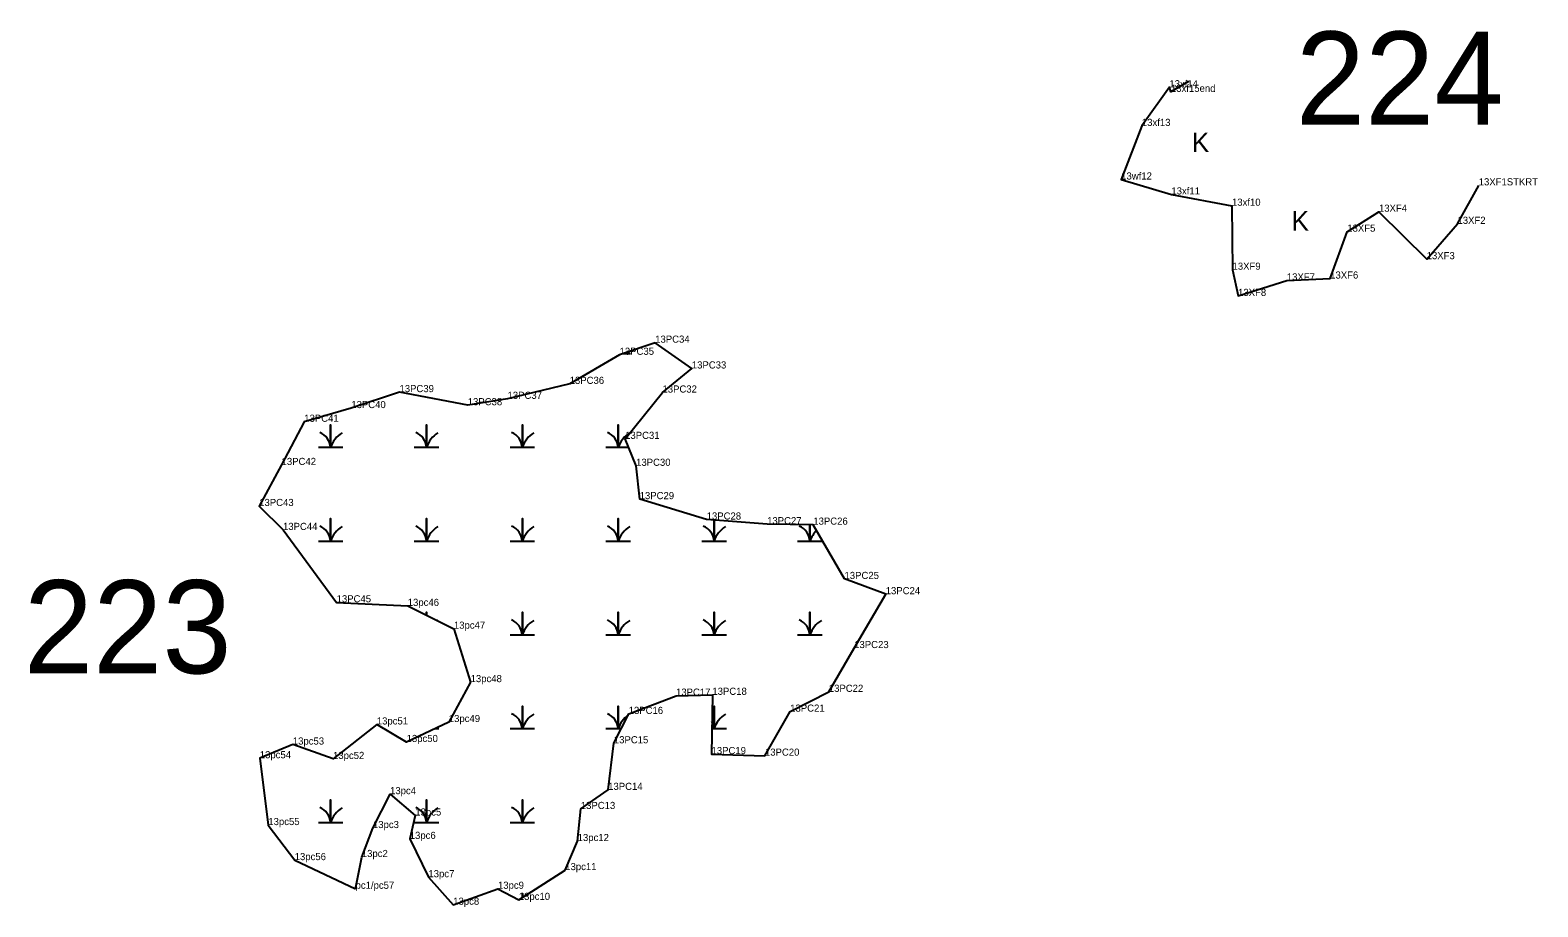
# Model space of a CAD drawing. Extents: x 2072529 to 2268796, y 436423 to 470397.
# Drawn here: x 2244834 to 2245892, y 448200 to 448816 of the extents above; entities that cross this region are included whole.
import ezdxf

# ---------------------------------------------------------------- set-up
doc = ezdxf.new("R2010")
doc.units = 0
for name, color, linetype in [('Default', 7, 'Continuous'), ('Exist Environmental Wetland Boundary', 7, 'Continuous'), ('Exist Environmental Wetland Boundary Cogo Comment', 7, 'Continuous'), ('Exist Environmental Wetland Boundary Cogo Point CELL', 7, 'Continuous'), ('Exist Hydro Swamp or Marsh', 7, 'Continuous')]:
    doc.layers.add(name, color=color, linetype=linetype)

msp = doc.modelspace()

# ---------------------------------------------------------------- linework, layer by layer
at = {"layer": 'Exist Environmental Wetland Boundary'}
msp.add_lwpolyline([(2245646.8, 448779.4), (2245634.5, 448772.2), (2245633.4, 448775.4), (2245614.1, 448748.3), (2245599.6, 448710.7), (2245634.8, 448700.2), (2245677.3, 448692.3), (2245677.7, 448647.4), (2245681.6, 448629), (2245715.8, 448639.9), (2245746.2, 448641.2), (2245758.2, 448674.1), (2245780.4, 448688.1), (2245813.9, 448654.8), (2245835.5, 448679.6), (2245850.4, 448706.6)], dxfattribs=at)
msp.add_lwpolyline([(2245062.5, 448213), (2245066.9, 448235.3), (2245074.7, 448255.6), (2245086.7, 448279.4), (2245104.4, 448264.4), (2245100.5, 448248), (2245113.6, 448221.1), (2245131, 448201.8), (2245162.4, 448213), (2245177, 448205.2), (2245209.6, 448226.1), (2245218.3, 448246.5), (2245220.5, 448269), (2245239.7, 448282.4), (2245243.7, 448315.1), (2245254.1, 448335.7), (2245287.3, 448348.5), (2245312.8, 448349.1), (2245312.2, 448307.5), (2245349.7, 448306.4), (2245367.4, 448337.3), (2245394.5, 448351.2), (2245412.3, 448381.9), (2245434.4, 448419.7), (2245405.5, 448430.4), (2245383.6, 448468.5), (2245351.2, 448468.8), (2245308.8, 448472.1), (2245261.8, 448486.4), (2245259.3, 448509.8), (2245251.6, 448528.7), (2245277.8, 448561.2), (2245298.4, 448578.1), (2245272.7, 448596.2), (2245247.7, 448587.7), (2245212.7, 448567.3), (2245169.1, 448556.8), (2245141.2, 448552.3), (2245093.3, 448561.5), (2245059.5, 448550.3), (2245026.5, 448540.7), (2245010.6, 448510.4), (2244994.9, 448481.6), (2245011.6, 448464.8), (2245049.2, 448414), (2245099.1, 448411.5), (2245131.5, 448395.5), (2245143.2, 448358), (2245127.9, 448330), (2245098.3, 448316), (2245077.4, 448328.3), (2245046.7, 448304.1), (2245018.5, 448314.2), (2244995.3, 448304.6), (2245001.3, 448257.7), (2245019.8, 448233.1)], close=True, dxfattribs=at)
at = {"layer": 'Exist Environmental Wetland Boundary Cogo Point CELL'}
for p, q in [((2245633.4, 448775.4), (2245633.4, 448775.4)), ((2245634.5, 448772.2), (2245634.5, 448772.2)), ((2245614.1, 448748.3), (2245614.1, 448748.3)), ((2245599.6, 448710.7), (2245599.6, 448710.7)), ((2245634.8, 448700.2), (2245634.8, 448700.2)), ((2245850.4, 448706.6), (2245850.4, 448706.6)), ((2245677.3, 448692.3), (2245677.3, 448692.3)), ((2245780.4, 448688.1), (2245780.4, 448688.1)), ((2245835.5, 448679.6), (2245835.5, 448679.6)), ((2245758.2, 448674.1), (2245758.2, 448674.1)), ((2245677.7, 448647.4), (2245677.7, 448647.4)), ((2245813.9, 448654.8), (2245813.9, 448654.8)), ((2245715.8, 448639.9), (2245715.8, 448639.9)), ((2245746.2, 448641.2), (2245746.2, 448641.2)), ((2245681.6, 448629), (2245681.6, 448629)), ((2245272.7, 448596.2), (2245272.7, 448596.2)), ((2245247.7, 448587.7), (2245247.7, 448587.7)), ((2245298.4, 448578.1), (2245298.4, 448578.1)), ((2245093.3, 448561.5), (2245093.3, 448561.5)), ((2245212.7, 448567.3), (2245212.7, 448567.3)), ((2245277.8, 448561.2), (2245277.8, 448561.2)), ((2245059.5, 448550.3), (2245059.5, 448550.3)), ((2245141.2, 448552.3), (2245141.2, 448552.3)), ((2245169.1, 448556.8), (2245169.1, 448556.8)), ((2245026.5, 448540.7), (2245026.5, 448540.7)), ((2245251.6, 448528.7), (2245251.6, 448528.7)), ((2245010.6, 448510.4), (2245010.6, 448510.4)), ((2245259.3, 448509.8), (2245259.3, 448509.8)), ((2244994.9, 448481.6), (2244994.9, 448481.6)), ((2245261.8, 448486.4), (2245261.8, 448486.4)), ((2245308.8, 448472.1), (2245308.8, 448472.1)), ((2245351.2, 448468.8), (2245351.2, 448468.8)), ((2245383.6, 448468.5), (2245383.6, 448468.5)), ((2245011.6, 448464.8), (2245011.6, 448464.8)), ((2245405.5, 448430.4), (2245405.5, 448430.4)), ((2245049.2, 448414), (2245049.2, 448414)), ((2245434.4, 448419.7), (2245434.4, 448419.7)), ((2245099.1, 448411.5), (2245099.1, 448411.5)), ((2245131.5, 448395.5), (2245131.5, 448395.5)), ((2245412.3, 448381.9), (2245412.3, 448381.9)), ((2245143.2, 448358), (2245143.2, 448358)), ((2245394.5, 448351.2), (2245394.5, 448351.2)), ((2245287.3, 448348.5), (2245287.3, 448348.5)), ((2245312.8, 448349.1), (2245312.8, 448349.1)), ((2245077.4, 448328.3), (2245077.4, 448328.3)), ((2245127.9, 448330), (2245127.9, 448330)), ((2245254.1, 448335.7), (2245254.1, 448335.7)), ((2245367.4, 448337.3), (2245367.4, 448337.3)), ((2245018.5, 448314.2), (2245018.5, 448314.2)), ((2245098.3, 448316), (2245098.3, 448316)), ((2245243.7, 448315.1), (2245243.7, 448315.1)), ((2245312.2, 448307.5), (2245312.2, 448307.5)), ((2244995.3, 448304.6), (2244995.3, 448304.6)), ((2245046.7, 448304.1), (2245046.7, 448304.1)), ((2245349.7, 448306.4), (2245349.7, 448306.4)), ((2245086.7, 448279.4), (2245086.7, 448279.4)), ((2245239.7, 448282.4), (2245239.7, 448282.4)), ((2245220.5, 448269), (2245220.5, 448269)), ((2245001.3, 448257.7), (2245001.3, 448257.7)), ((2245074.7, 448255.6), (2245074.7, 448255.6)), ((2245104.4, 448264.4), (2245104.4, 448264.4)), ((2245100.5, 448248), (2245100.5, 448248)), ((2245218.3, 448246.5), (2245218.3, 448246.5)), ((2245019.8, 448233.1), (2245019.8, 448233.1)), ((2245066.9, 448235.3), (2245066.9, 448235.3)), ((2245209.6, 448226.1), (2245209.6, 448226.1)), ((2245062.5, 448213), (2245062.5, 448213)), ((2245113.6, 448221.1), (2245113.6, 448221.1)), ((2245162.4, 448213), (2245162.4, 448213)), ((2245131, 448201.8), (2245131, 448201.8)), ((2245177, 448205.2), (2245177, 448205.2))]:
    msp.add_line(p, q, dxfattribs=at)
at = {"layer": 'Exist Hydro Swamp or Marsh'}
for points in [[(2245250.3, 448588.6), (2245255.3, 448588.6)], [(2245036.4, 448522.8), (2245045, 448522.8), (2245045, 448538.6), (2245045, 448522.8), (2245053.6, 448522.8)], [(2245103.6, 448522.8), (2245112.2, 448522.8), (2245112.2, 448538.6), (2245112.2, 448522.8), (2245120.8, 448522.8)], [(2245170.9, 448522.8), (2245179.5, 448522.8), (2245179.5, 448538.6), (2245179.5, 448522.8), (2245188.1, 448522.8)], [(2245238.1, 448522.8), (2245246.7, 448522.8), (2245246.7, 448538.6), (2245246.7, 448522.8), (2245254, 448522.8)], [(2245036.4, 448457), (2245045, 448457), (2245045, 448472.8), (2245045, 448457), (2245053.6, 448457)], [(2245103.6, 448457), (2245112.2, 448457), (2245112.2, 448472.8), (2245112.2, 448457), (2245120.8, 448457)], [(2245170.9, 448457), (2245179.5, 448457), (2245179.5, 448472.8), (2245179.5, 448457), (2245188.1, 448457)], [(2245238.1, 448457), (2245246.7, 448457), (2245246.7, 448472.8), (2245246.7, 448457), (2245255.3, 448457)], [(2245305.4, 448457), (2245314, 448457), (2245314, 448471.7)], [(2245314, 448471.7), (2245314, 448457), (2245322.6, 448457)], [(2245372.6, 448457), (2245381.2, 448457), (2245381.2, 448468.6)], [(2245381.2, 448468.6), (2245381.2, 448457), (2245389.8, 448457)], [(2245112.2, 448405), (2245112.2, 448407), (2245112.2, 448405)], [(2245170.9, 448391.2), (2245179.5, 448391.2), (2245179.5, 448407), (2245179.5, 448391.2), (2245188.1, 448391.2)], [(2245238.1, 448391.2), (2245246.7, 448391.2), (2245246.7, 448407), (2245246.7, 448391.2), (2245255.3, 448391.2)], [(2245305.4, 448391.2), (2245314, 448391.2), (2245314, 448407), (2245314, 448391.2), (2245322.6, 448391.2)], [(2245372.6, 448391.2), (2245381.2, 448391.2), (2245381.2, 448407), (2245381.2, 448391.2), (2245389.8, 448391.2)], [(2245170.9, 448325.4), (2245179.5, 448325.4), (2245179.5, 448341.2), (2245179.5, 448325.4), (2245188.1, 448325.4)], [(2245238.1, 448325.4), (2245246.7, 448325.4), (2245246.7, 448341.2), (2245246.7, 448325.4), (2245248.8, 448325.4)], [(2245312.4, 448325.4), (2245314, 448325.4), (2245314, 448341.2), (2245314, 448325.4), (2245322.6, 448325.4)], [(2245118.2, 448325.4), (2245120.8, 448325.4)], [(2245036.4, 448259.6), (2245045, 448259.6), (2245045, 448275.4), (2245045, 448259.6), (2245053.6, 448259.6)], [(2245103.6, 448259.6), (2245112.2, 448259.6), (2245112.2, 448275.4), (2245112.2, 448259.6), (2245120.8, 448259.6)], [(2245170.9, 448259.6), (2245179.5, 448259.6), (2245179.5, 448275.4), (2245179.5, 448259.6), (2245188.1, 448259.6)], [(2245179.5, 448206.8), (2245179.5, 448209.6), (2245179.5, 448206.8)]]:
    msp.add_lwpolyline(points, dxfattribs=at)
for centre, radius, start, end in [((2245032.7, 448521.9), 12.3, 4.1403, 67.535), ((2245063.2, 448516.7), 19.2, 122.1274, 161.6222), ((2245100, 448521.9), 12.3, 4.1403, 67.535), ((2245130.5, 448516.7), 19.2, 122.1274, 161.6222), ((2245167.2, 448521.9), 12.3, 4.1403, 67.535), ((2245197.7, 448516.7), 19.2, 122.1274, 161.6222), ((2245234.5, 448521.9), 12.3, 4.1403, 67.535), ((2245265, 448516.7), 19.2, 122.1274, 161.6222), ((2245032.7, 448456.1), 12.3, 4.1403, 67.535), ((2245063.2, 448450.9), 19.2, 122.1274, 161.6222), ((2245100, 448456.1), 12.3, 4.1403, 67.535), ((2245130.5, 448450.9), 19.2, 122.1274, 161.6222), ((2245167.2, 448456.1), 12.3, 4.1403, 67.535), ((2245197.7, 448450.9), 19.2, 122.1274, 161.6222), ((2245234.5, 448456.1), 12.3, 4.1403, 67.535), ((2245265, 448450.9), 19.2, 122.1274, 161.6222), ((2245301.7, 448456.1), 12.3, 4.1403, 67.535), ((2245332.2, 448450.9), 19.2, 122.1274, 161.6222), ((2245369, 448456.1), 12.3, 4.1403, 67.535), ((2245399.5, 448450.9), 19.2, 135.0206, 161.6222), ((2245130.5, 448385.1), 19.2, 122.1274, 123.1535), ((2245167.2, 448390.3), 12.3, 4.1403, 67.535), ((2245197.7, 448385.1), 19.2, 122.1274, 161.6222), ((2245234.5, 448390.3), 12.3, 4.1403, 67.535), ((2245265, 448385.1), 19.2, 122.1274, 161.6222), ((2245301.7, 448390.3), 12.3, 4.1403, 67.535), ((2245332.2, 448385.1), 19.2, 122.1274, 161.6222), ((2245369, 448390.3), 12.3, 4.1403, 67.535), ((2245399.5, 448385.1), 19.2, 122.1274, 161.6222), ((2245167.2, 448324.5), 12.3, 4.1403, 67.535), ((2245197.7, 448319.3), 19.2, 122.1274, 161.6222), ((2245234.5, 448324.5), 12.3, 4.1403, 67.535), ((2245265, 448319.3), 19.2, 126.2123, 161.6222), ((2245301.7, 448324.5), 12.3, 4.1403, 28.5221), ((2245332.2, 448319.3), 19.2, 122.1274, 161.6222), ((2245032.7, 448258.7), 12.3, 4.1403, 67.535), ((2245063.2, 448253.5), 19.2, 122.1274, 161.6222), ((2245100, 448258.7), 12.3, 4.1403, 67.535), ((2245130.5, 448253.5), 19.2, 122.1274, 161.6222), ((2245167.2, 448258.7), 12.3, 4.1403, 67.535), ((2245197.7, 448253.5), 19.2, 122.1274, 161.6222)]:
    msp.add_arc(centre, radius, start, end, dxfattribs=at)

# ---------------------------------------------------------------- texts
at = {"layer": 'Default'}
for s, p in [('224', (2245722.1, 448749.2)), ('223', (2244829.8, 448364.2))]:
    msp.add_text(s, height=65.34, dxfattribs=at).set_placement(p)
at = {"layer": 'Exist Environmental Wetland Boundary Cogo Comment'}
for s, p in [('13xf14', (2245633.4, 448775.4)), ('13xf15end', (2245634.5, 448772.2)), ('13xf13', (2245614.1, 448748.3)), ('13wf12', (2245599.6, 448710.7)), ('13XF1STKRT', (2245850.4, 448706.6)), ('13xf11', (2245634.8, 448700.2)), ('13xf10', (2245677.3, 448692.3)), ('13XF4', (2245780.4, 448688.1)), ('13XF5', (2245758.2, 448674.1)), ('13XF2', (2245835.5, 448679.6)), ('13XF3', (2245813.9, 448654.8)), ('13XF9', (2245677.7, 448647.4)), ('13XF6', (2245746.2, 448641.2)), ('13XF7', (2245715.8, 448639.9)), ('13XF8', (2245681.6, 448629)), ('13PC35', (2245247.7, 448587.7)), ('13PC34', (2245272.7, 448596.2)), ('13PC33', (2245298.4, 448578.1)), ('13PC36', (2245212.7, 448567.3)), ('13PC39', (2245093.3, 448561.5)), ('13PC37', (2245169.1, 448556.8)), ('13PC32', (2245277.8, 448561.2)), ('13PC40', (2245059.5, 448550.3)), ('13PC38', (2245141.2, 448552.3)), ('13PC41', (2245026.5, 448540.7)), ('13PC31', (2245251.6, 448528.7)), ('13PC42', (2245010.6, 448510.4)), ('13PC30', (2245259.3, 448509.8)), ('13PC43', (2244994.9, 448481.6)), ('13PC29', (2245261.8, 448486.4)), ('13PC28', (2245308.8, 448472.1)), ('13PC44', (2245011.6, 448464.8)), ('13PC27', (2245351.2, 448468.8)), ('13PC26', (2245383.6, 448468.5)), ('13PC25', (2245405.5, 448430.4)), ('13PC24', (2245434.4, 448419.7)), ('13PC45', (2245049.2, 448414)), ('13pc46', (2245099.1, 448411.5)), ('13pc47', (2245131.5, 448395.5)), ('13PC23', (2245412.3, 448381.9)), ('13pc48', (2245143.2, 448358)), ('13PC17', (2245287.3, 448348.5)), ('13PC18', (2245312.8, 448349.1)), ('13PC22', (2245394.5, 448351.2)), ('13PC16', (2245254.1, 448335.7)), ('13PC21', (2245367.4, 448337.3)), ('13pc51', (2245077.4, 448328.3)), ('13pc49', (2245127.9, 448330)), ('13pc53', (2245018.5, 448314.2)), ('13pc50', (2245098.3, 448316)), ('13PC15', (2245243.7, 448315.1)), ('13pc54', (2244995.3, 448304.6)), ('13pc52', (2245046.7, 448304.1)), ('13PC19', (2245312.2, 448307.5)), ('13PC20', (2245349.7, 448306.4)), ('13PC14', (2245239.7, 448282.4)), ('13pc4', (2245086.7, 448279.4)), ('13pc5', (2245104.4, 448264.4)), ('13PC13', (2245220.5, 448269)), ('13pc55', (2245001.3, 448257.7)), ('13pc3', (2245074.7, 448255.6)), ('13pc6', (2245100.5, 448248)), ('13pc12', (2245218.3, 448246.5)), ('13pc56', (2245019.8, 448233.1)), ('13pc2', (2245066.9, 448235.3)), ('13pc7', (2245113.6, 448221.1)), ('13pc11', (2245209.6, 448226.1)), ('pc1/pc57', (2245062.5, 448213)), ('13pc9', (2245162.4, 448213)), ('13pc8', (2245131, 448201.8)), ('13pc10', (2245177, 448205.2))]:
    msp.add_text(s, height=5, dxfattribs=at).set_placement(p)
at = {"layer": 'Exist Hydro Swamp or Marsh'}
for p in [(2245649.2, 448730), (2245719.1, 448674.9)]:
    msp.add_text('K', height=13.6, dxfattribs=at).set_placement(p)

doc.saveas('drawing.dxf')
